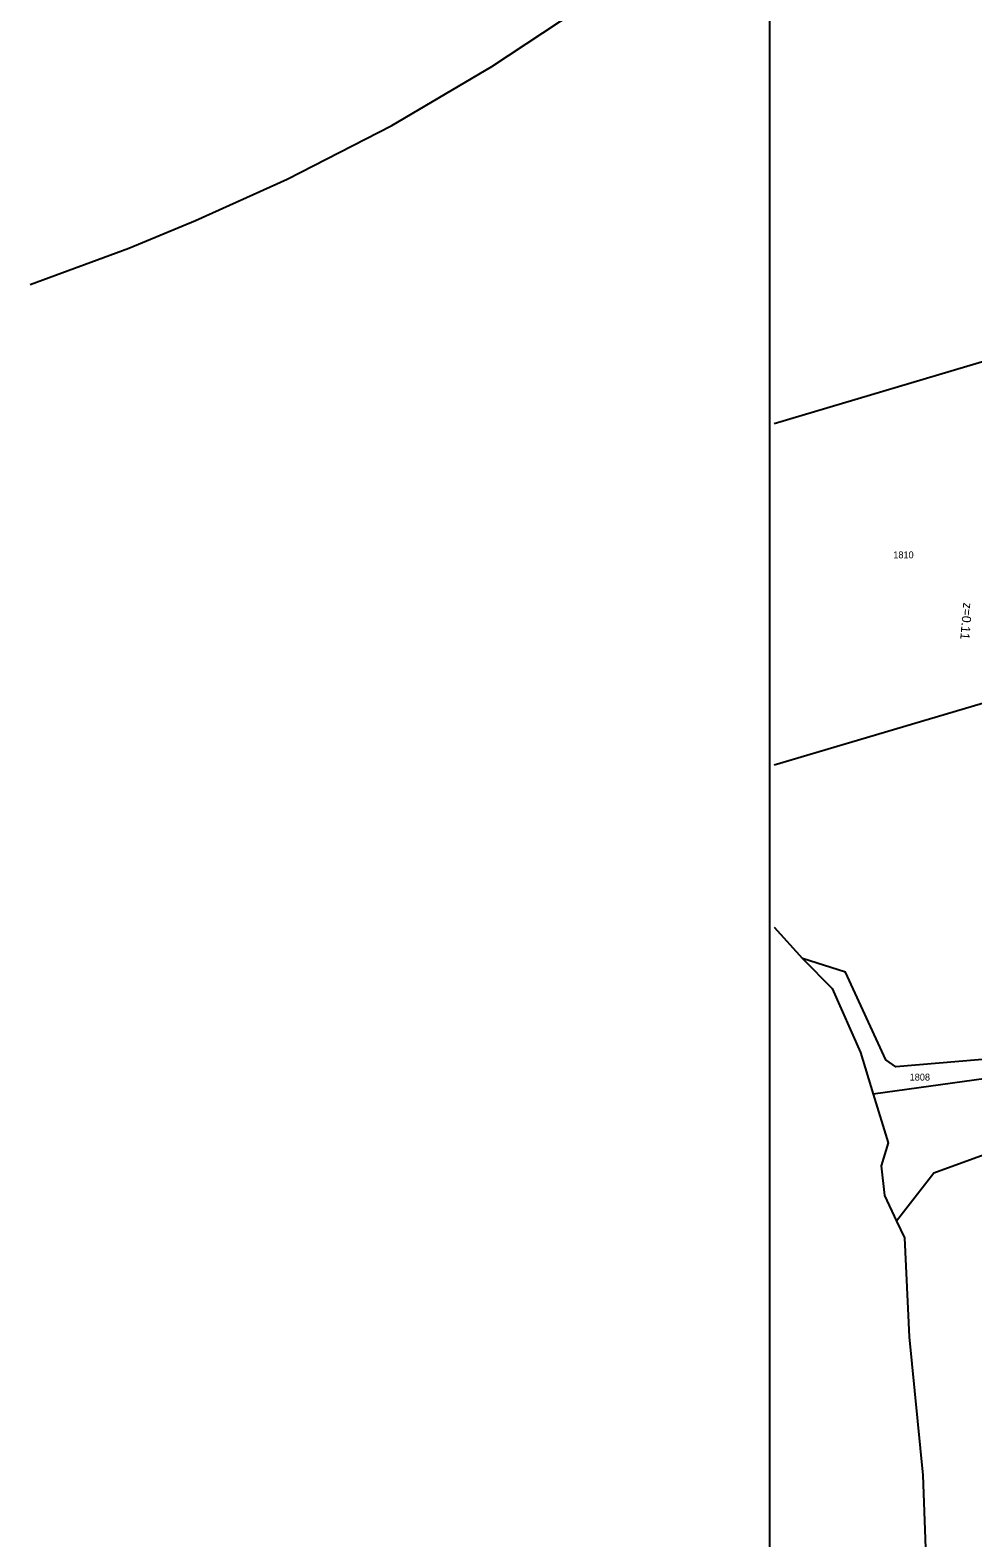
# Model space of a CAD drawing. Extents: x -583721 to -583071, y -1166145 to -1165065.
# Drawn here: x -583678.9 to -583472.5, y -1165749.9 to -1165419.8 of the extents above; entities that cross this region are included whole.
import ezdxf

# ---------------------------------------------------------------- set-up
doc = ezdxf.new("R2010")
doc.units = 0
for name, color, linetype in [('01_DOPRAVA', 7, 'Continuous'), ('56', 7, 'Continuous'), ('Parcelní čísla', 7, 'Continuous'), ('Popis PP', 7, 'Continuous'), ('TISK', 7, 'Continuous')]:
    doc.layers.add(name, color=color, linetype=linetype)

msp = doc.modelspace()

# ---------------------------------------------------------------- linework, layer by layer
at = {"layer": '01_DOPRAVA'}
for p, q in [((-583415.62, -1165476.12), (-583516.01, -1165505.96)), ((-583421.75, -1165552.72), (-583516.01, -1165580.74))]:
    msp.add_line(p, q, dxfattribs=at)
for points in [[(-583516.01, -1165616.17), (-583509.78, -1165623.06)], [(-583420.83, -1165640.2), (-583444.47, -1165642.96), (-583466.11, -1165644.8), (-583489.37, -1165646.78), (-583491.58, -1165645.28), (-583500.37, -1165626.09), (-583509.78, -1165623.06)], [(-583509.78, -1165623.06), (-583503.29, -1165629.64), (-583497.15, -1165643.66), (-583494.35, -1165652.77)], [(-583420.83, -1165640.2), (-583420.13, -1165642.5), (-583494.35, -1165652.77)], [(-583494.35, -1165652.77), (-583491.08, -1165663.43), (-583492.56, -1165668.46), (-583491.84, -1165674.97), (-583489.23, -1165680.56)], [(-583437.63, -1165935.06), (-583431.38, -1165922.1), (-583419.31, -1165868.22), (-583414.03, -1165836.86), (-583409.13, -1165790.79), (-583406.74, -1165739.98), (-583403.73, -1165691.01), (-583401.29, -1165660.74), (-583422.41, -1165657.63), (-583453.17, -1165659.96), (-583481.05, -1165670.05), (-583489.23, -1165680.56)], [(-583489.23, -1165680.56), (-583487.51, -1165684.26), (-583486.43, -1165705.91), (-583483.46, -1165736.23), (-583482.45, -1165764.15), (-583485.79, -1165792.34), (-583489.01, -1165820.82), (-583488.83, -1165823.76), (-583495.04, -1165854.79), (-583498.41, -1165870.54), (-583503.02, -1165889.04), (-583507.62, -1165907.55), (-583511.73, -1165925.04), (-583514, -1165934.51)]]:
    msp.add_lwpolyline(points, dxfattribs=at)
at = {"layer": '56'}
msp.add_lwpolyline([(-583516.97, -1166111.82), (-583516.97, -1165166.82), (-583071.47, -1165166.82), (-583071.47, -1166111.82)], close=True, dxfattribs=at)
at = {"layer": 'Popis PP'}
msp.add_lwpolyline([(-583678.9, -1165475.48), (-583657.33, -1165467.49), (-583642.7, -1165461.45), (-583622.62, -1165452.39), (-583599.73, -1165440.63), (-583577.82, -1165427.73), (-583559.15, -1165415.35), (-583547.54, -1165407), (-583529.77, -1165393.09), (-583516.08, -1165381.41), (-583505.31, -1165371.53), (-583489.52, -1165355.79), (-583475.23, -1165340.01), (-583462.9, -1165325.35), (-583448.48, -1165306.37), (-583434.88, -1165286.28), (-583426.97, -1165273.48), (-583417.16, -1165256.04), (-583409.96, -1165242.07)], dxfattribs=at)

# ---------------------------------------------------------------- texts
at = {"layer": 'Parcelní čísla'}
for s, p in [('1810', (-583489.94, -1165535.42)), ('1808', (-583486.36, -1165649.79))]:
    msp.add_text(s, height=1.5, dxfattribs=at).set_placement(p)
at = {"layer": 'TISK'}
msp.add_text('   z=0.11', height=2, rotation=265.228, dxfattribs=at).set_placement((-583474.42, -1165542.84))

doc.saveas('drawing.dxf')
